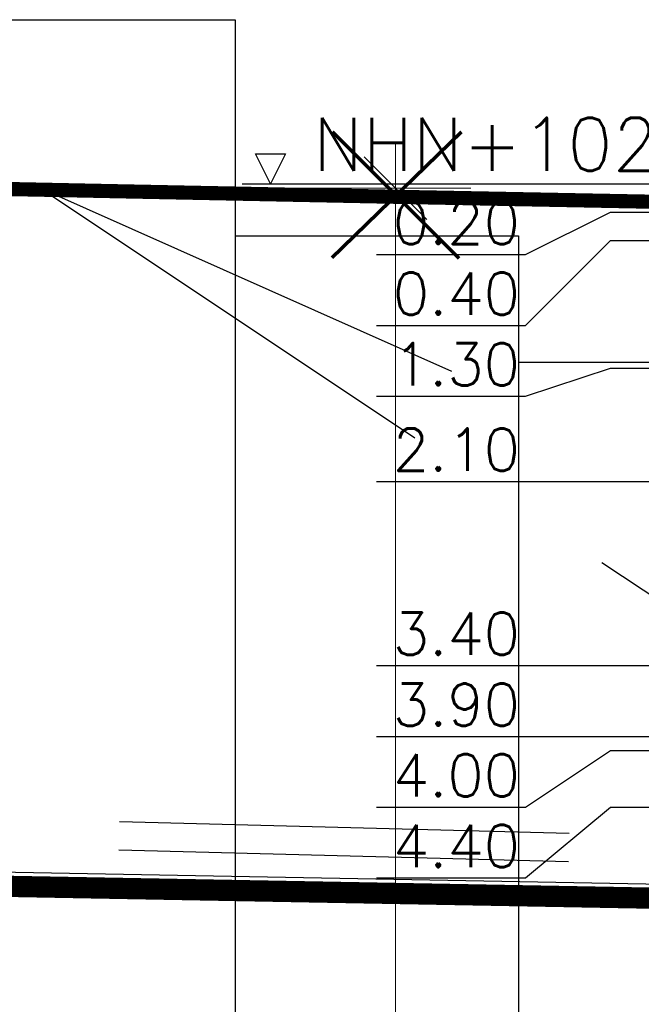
# Model space of a CAD drawing. Header units: metres. Extents: x 3458045 to 3462392, y 5482308 to 5484762.
# Tile 264 of 458: x 3460140.41 to 3460144.8, y 5484006.74 to 5484013.69. Entities that reach past the tile are written whole.
import ezdxf

# ---------------------------------------------------------------- set-up
doc = ezdxf.new("R2010")
doc.units = ezdxf.units.M
doc.header["$PDMODE"] = 3
doc.header["$PDSIZE"] = 0.1
doc.linetypes.add('AUSGEZOGEN', pattern=[2, 1, 1])
doc.linetypes.add('VERDECKT2', pattern=[4.7625, 3.175, -1.5875])
doc.layers.get('0').update_dxf_attribs({"linetype": 'CONTINUOUS'})
doc.layers.get('DEFPOINTS').update_dxf_attribs({"linetype": 'CONTINUOUS'})
for name, color, linetype in [('BAUER_BK 2014', 1, 'CONTINUOUS'), ('SP_BAUGRUBE-BÖSCHUNG', 210, 'AUSGEZOGEN'), ('SP_BAUGRUBE-TEXT', 210, 'AUSGEZOGEN'), ('SP_BAUGRUBE-VERBAU', 210, 'AUSGEZOGEN'), ('SP_GELÄNDE-BESTAND', 251, 'CONTINUOUS'), ('SP_GELÄNDE-PLANUNG', 10, 'CONTINUOUS'), ('SP_Rückbau', 40, 'AUSGEZOGEN')]:
    doc.layers.add(name, color=color, linetype=linetype)
doc.styles.add('ROMANS', font='ROMANS')
doc.styles.add('SP_F', font='romans.shx', dxfattribs={"width": 0.7, "bigfont": 'sp_f.shx'})
doc.dimstyles.new('SOFI25$0', dxfattribs={"dimtxt": 2.5, "dimasz": 0.25, "dimexe": 0.9, "dimexo": 0.625, "dimgap": 0.675, "dimtad": 1, "dimdec": 3, "dimrnd": 0.001, "dimzin": 1, "dimdsep": 46, "dimtxsty": 'SP_F', "dimblk1": 'SOF_BEMSTR1', "dimblk2": 'SOF_BEMSTR2', "dimsah": 1, "dimcen": 2.5, "dimse1": 1, "dimse2": 1, "dimclrd": 1, "dimclre": 1, "dimclrt": 1, "dimaunit": 2, "dimadec": 3, "dimazin": 0, "dimtfac": 1, "dimtdec": 3, "dimtmove": 0, "dimatfit": 3, "dimfxl": 1, "dimtolj": 1, "dimtzin": 0, "dimlwd": 0, "dimlwe": 0, "dimarcsym": 0})

# ---------------------------------------------------------------- blocks, each defined once
blk = doc.blocks.new('A$C23D12D66')
at = {"layer": 'SP_Rückbau', "lineweight": 60, "const_width": 0.025, "flags": 128}
for points in [[(-0.4661, 0.4263), (0.4705, -0.4394)], [(-0.4223, -0.47), (0.4223, 0.47)]]:
    blk.add_lwpolyline(points, dxfattribs=at)
blk = doc.blocks.new('SOF_BEMSTR1')
at = {"color": 0, "linetype": 'ByBlock', "lineweight": -2}
for p, q in [((0, 20), (0, -8.5)), ((3.535, 3.535), (-3.535, -3.535)), ((-5, 0), (5, 0))]:
    blk.add_line(p, q, dxfattribs=at)
blk = doc.blocks.new('SOF_BEMSTR2')
at = {"color": 0, "linetype": 'ByBlock', "lineweight": -2}
for p, q in [((0, -20), (0, 8.5)), ((3.535, 3.535), (-3.535, -3.535)), ((-5, 0), (5, 0))]:
    blk.add_line(p, q, dxfattribs=at)
blk = doc.blocks.new('*D311')
at = {"layer": 'DEFPOINTS', "color": 0, "linetype": 'AUSGEZOGEN', "transparency": 16777216}
for p in [(3460141.1887, 5484012.4967), (3460141.1887, 5483996.4655), (3460143.0642, 5483996.4655)]:
    blk.add_point(p, dxfattribs=at)
at = {"layer": 'SP_BAUGRUBE-TEXT', "color": 1, "linetype": 'AUSGEZOGEN', "lineweight": 0, "transparency": 16777216}
for p, q in [((3460143.0642, 5484012.4342), (3460143.0642, 5484004.1217)), ((3460143.0642, 5483996.528), (3460143.0642, 5484001.5134))]:
    blk.add_line(p, q, dxfattribs=at)
at = {"layer": 'SP_BAUGRUBE-TEXT', "color": 1, "linetype": 'AUSGEZOGEN', "lineweight": 0, "transparency": 16777216, "xscale": 0.0625, "yscale": 0.0625, "zscale": 0.0625}
for name, p, rotation in [('SOF_BEMSTR1', (3460143.0642, 5484012.4967), 90), ('SOF_BEMSTR2', (3460143.0642, 5483996.4655), 270)]:
    blk.add_blockref(name, p, dxfattribs=dict(at, rotation=rotation))
at = {"layer": 'SP_BAUGRUBE-TEXT', "color": 1, "linetype": 'AUSGEZOGEN', "transparency": 16777216, "insert": (3460143.0637, 5484002.8175), "char_height": 0.625, "attachment_point": 5, "rotation": 90, "style": 'SP_F'}
blk.add_mtext('\\A1;\\A1;~16.00', dxfattribs=at)

msp = doc.modelspace()

# ---------------------------------------------------------------- linework, layer by layer
at = {"color": 1}
msp.add_line((3460140.5579, 5484012.4967), (3460140.0579, 5484012.4967), dxfattribs=at)
at = {"layer": 'BAUER_BK 2014', "color": 7, "linetype": 'Continuous'}
for points in [[(3460142.1809, 5484012.5271), (3460142.0749, 5484012.7391)], [(3460142.0749, 5484012.7391), (3460142.2869, 5484012.7391)], [(3460142.2869, 5484012.7391), (3460142.1809, 5484012.5271)], [(3460141.9809, 5484012.5271), (3460146.9809, 5484012.5271)], [(3460142.9304, 5484012.0279), (3460143.9809, 5484012.0279), (3460144.5809, 5484012.3271), (3460144.9809, 5484012.3271)], [(3460142.9304, 5484011.5287), (3460143.9809, 5484011.5287), (3460144.5809, 5484012.1271), (3460144.9809, 5484012.1271)], [(3460142.9304, 5484011.0297), (3460143.9809, 5484011.0297), (3460144.5809, 5484011.2271), (3460144.9809, 5484011.2271)], [(3460142.9304, 5484010.4271), (3460143.9809, 5484010.4271), (3460144.5809, 5484010.4271), (3460144.9809, 5484010.4271)], [(3460142.9304, 5484009.1271), (3460143.9809, 5484009.1271), (3460144.5809, 5484009.1271), (3460144.9809, 5484009.1271)], [(3460142.9304, 5484008.6271), (3460143.9809, 5484008.6271), (3460144.5809, 5484008.6271), (3460144.9809, 5484008.6271)], [(3460142.9304, 5484008.1279), (3460143.9809, 5484008.1279), (3460144.5809, 5484008.5271), (3460144.9809, 5484008.5271)], [(3460142.9304, 5484007.6287), (3460143.9809, 5484007.6287), (3460144.5809, 5484008.1271), (3460144.9809, 5484008.1271)]]:
    msp.add_lwpolyline(points, dxfattribs=at)
at = {"layer": 'SP_BAUGRUBE-BÖSCHUNG', "linetype": 'VERDECKT2'}
for q in [(3460153.4131, 5484003.9266), (3460159.8202, 5484003.9266)]:
    msp.add_line((3460140.5579, 5484012.4967), q, dxfattribs=at)
at = {"layer": 'SP_BAUGRUBE-VERBAU'}
for p, q in [((3460140.0579, 5484013.6866), (3460141.9329, 5484013.6866)), ((3460141.9329, 5484013.6866), (3460141.9329, 5484005.9559)), ((3460141.9329, 5484012.1595), (3460143.9329, 5484012.1595)), ((3460143.9329, 5484012.1595), (3460143.9329, 5484005.9688)), ((3460143.9329, 5484011.2696), (3460145.9329, 5484011.2696))]:
    msp.add_line(p, q, dxfattribs=at)
at = {"layer": 'SP_GELÄNDE-BESTAND', "const_width": 0.1}
msp.add_lwpolyline([(3460132.33, 5484012.6568), (3460133.0579, 5484012.6424), (3460135.977, 5484012.5856), (3460137.7157, 5484012.5446), (3460138.0579, 5484012.5375), (3460141.2018, 5484012.4734), (3460143.0579, 5484012.4364), (3460147.6895, 5484012.3473), (3460148.0579, 5484012.3403), (3460150.4998, 5484012.2944)], dxfattribs=at)
at = {"layer": 'SP_GELÄNDE-PLANUNG', "color": 1, "linetype": 'VERDECKT2'}
for p, q in [((3460163.3331, 5484007.4422), (3460133.8441, 5484008.2151)), ((3460163.3279, 5484007.2423), (3460133.8389, 5484008.0151))]:
    msp.add_line(p, q, dxfattribs=at)
at = {"layer": 'SP_GELÄNDE-PLANUNG', "color": 2}
msp.add_line((3460118.3319, 5484008.0718), (3460163.3279, 5484007.2462), dxfattribs=at)
at = {"layer": 'SP_GELÄNDE-PLANUNG', "color": 253, "linetype": 'AUSGEZOGEN', "const_width": 0.15}
msp.add_lwpolyline([(3460118.3301, 5484007.9718), (3460163.3261, 5484007.1462)], dxfattribs=at)

# ---------------------------------------------------------------- block references
at = {"layer": 'SP_Rückbau', "linetype": 'AUSGEZOGEN', "rotation": 86.9409777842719}
msp.add_blockref('A$C23D12D66', (3460143.0656, 5484012.4485), dxfattribs=at)

# ---------------------------------------------------------------- texts
at = {"layer": 'BAUER_BK 2014', "color": 7, "style": 'ROMANS'}
for s, height, p in [('NHN+102.74m', 0.373944, (3460142.4809, 5484012.6205)), ('0.20', 0.29916, (3460143.0451, 5484012.1027)), ('0.40', 0.29916, (3460143.0451, 5484011.6035)), ('1.30', 0.29916, (3460143.0451, 5484011.1045)), ('2.10', 0.29916, (3460143.0451, 5484010.5019)), ('3.40', 0.29916, (3460143.0451, 5484009.2019)), ('3.90', 0.29916, (3460143.0451, 5484008.7019)), ('4.00', 0.29916, (3460143.0451, 5484008.2027)), ('4.40', 0.29916, (3460143.0451, 5484007.7035))]:
    msp.add_text(s, height=height, dxfattribs=at).set_placement(p)

# ---------------------------------------------------------------- dimensions: what is measured, and where the dimension line sits
at = {"layer": 'SP_BAUGRUBE-TEXT', "linetype": 'AUSGEZOGEN'}
dim = msp.add_linear_dim(base=(3460143.0642, 5483996.4655), p1=(3460141.1887, 5484012.4967), p2=(3460141.1887, 5483996.4655), angle=270, text='\\A1;~16.00', dimstyle='SOFI25$0', dxfattribs=at)
dim.commit()
dim.dimension.update_dxf_attribs({"geometry": '*D311', "text_midpoint": (3460143.0637, 5484002.8175), "dimtype": 160})

doc.saveas('drawing.dxf')
